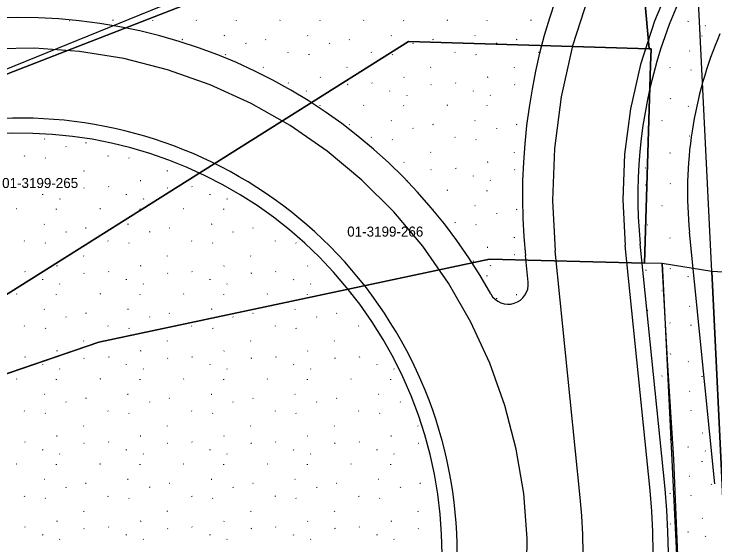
# Model space of a CAD drawing. Extents: x 419396 to 421519, y 4453567 to 4456767.
# Drawn here: x 421040.3 to 421110.1, y 4455037.9 to 4455090.9 of the extents above; entities that cross this region are included whole.
import ezdxf

# ---------------------------------------------------------------- set-up
doc = ezdxf.new("R2010")
doc.units = 0
for name, color, linetype in [('0_DÜZENLEME_1', 7, 'Continuous'), ('0_DÜZENLEME_SINIRI', 7, 'Continuous'), ('0_KADASTRO', 7, 'Continuous'), ('Level 41', 7, 'Continuous'), ('Level 62', 7, 'Continuous')]:
    doc.layers.add(name, color=color, linetype=linetype)

msp = doc.modelspace()

# ---------------------------------------------------------------- linework, layer by layer
at = {"layer": '0_DÜZENLEME_1'}
msp.add_line((421110.144, 4455044.028), (421107.604, 4455069.137), dxfattribs=at)
msp.add_arc((421147.401, 4455073.163), 40, 156.80035, 185.77573, dxfattribs=at)
at = {"layer": '0_DÜZENLEME_SINIRI'}
for points in [[(421027.601, 4455050.918), (421048.72, 4455058.16), (421087.66, 4455066.43), (421103.13, 4455066.043), (421103.73, 4455085.79), (421103.78, 4455087.42), (421103.58, 4455087.43), (421102.25, 4455102.19), (421101.63, 4455103.42), (421098.73, 4455104.23), (421093.21, 4455105.03), (421086.29, 4455103.11), (421010.35, 4455073.56)], [(421315.4, 4455033.79), (421216.27, 4455030.16), (421213.955, 4455038.07), (421111.007, 4455041.19), (421109.82, 4455065.21), (421104.87, 4455066), (421107.18, 4455019.36), (421108.85, 4454973.43), (421075.94, 4454970.4), (421040.2, 4454969.38)]]:
    msp.add_lwpolyline(points, dxfattribs=at)
at = {"layer": '0_KADASTRO'}
for p, q in [((421087.66, 4455066.43), (421048.72, 4455058.16)), ((421103.13, 4455066.043), (421087.66, 4455066.43)), ((421048.72, 4455058.16), (421027.601, 4455050.918))]:
    msp.add_line(p, q, dxfattribs=at)
for points in [[(421094.76, 4455106.88), (421103.68, 4455109.96), (421103.3, 4455120.61), (421035.99, 4455125.01), (420996.22, 4455077.43), (420996.886, 4455065.718), (421010.35, 4455073.56), (421054.93, 4455091.67)], [(421107.14, 4455119.81), (421141.533, 4455117.24), (421247.264, 4455108.582), (421305.474, 4455103.778), (421306.3, 4455102.139), (421317.85, 4455079.23), (421320.5, 4455055.38), (421316.41, 4455055.38), (421207.66, 4455059.58), (421109.82, 4455065.21)], [(420996.886, 4455065.718), (421010.35, 4455073.56), (421086.29, 4455103.11), (421093.21, 4455105.03), (421098.73, 4455104.23), (421101.63, 4455103.42), (421102.25, 4455102.19), (421103.58, 4455087.43), (421079.58, 4455088.15), (421026.19, 4455054.53), (421027.601, 4455050.918), (421017.81, 4455047.56), (420998.28, 4455041.22)], [(421026.19, 4455054.53), (421079.58, 4455088.15), (421103.58, 4455087.43), (421103.78, 4455087.42), (421103.73, 4455085.79), (421103.13, 4455066.043), (421087.66, 4455066.43), (421048.72, 4455058.16), (421027.601, 4455050.918)], [(421213.955, 4455038.07), (421207.66, 4455059.58), (421109.82, 4455065.21), (421111.007, 4455041.19), (421111.01, 4455041.19)]]:
    msp.add_lwpolyline(points, close=True, dxfattribs=at)
msp.add_lwpolyline([(421075.94, 4454970.4), (421108.85, 4454973.43), (421107.18, 4455019.36), (421106.057, 4455046.482), (421105.41, 4455056.37), (421104.87, 4455066), (421103.13, 4455066.043)], dxfattribs=at)
at = {"layer": 'Level 41'}
for p, q in [((421045.782, 4455090.253), (421045.784, 4455090.262)), ((421050.143, 4455090.285), (421050.096, 4455090.262)), ((421054.108, 4455090.211), (421054.116, 4455090.262)), ((421058.475, 4455090.285), (421058.428, 4455090.262)), ((421062.44, 4455090.211), (421062.448, 4455090.262)), ((421066.807, 4455090.285), (421066.761, 4455090.262)), ((421070.773, 4455090.211), (421070.78, 4455090.262)), ((421075.14, 4455090.285), (421075.093, 4455090.262)), ((421079.105, 4455090.211), (421079.112, 4455090.262)), ((421083.472, 4455090.285), (421083.425, 4455090.262)), ((421087.437, 4455090.211), (421087.445, 4455090.262)), ((421091.804, 4455090.285), (421091.757, 4455090.262)), ((421107.487, 4455090.147), (421107.494, 4455090.199)), ((421109.16, 4455089.762), (421109.188, 4455089.718)), ((421061.239, 4455088.751), (421061.192, 4455088.728)), ((421069.571, 4455088.751), (421069.524, 4455088.728)), ((421077.903, 4455088.751), (421077.856, 4455088.728)), ((421086.235, 4455088.751), (421086.189, 4455088.728)), ((421108.854, 4455088.674), (421108.861, 4455088.725)), ((421057.048, 4455088.356), (421057.001, 4455088.333)), ((421063.354, 4455088.003), (421063.383, 4455087.96)), ((421065.38, 4455088.356), (421065.333, 4455088.333)), ((421071.687, 4455088.003), (421071.715, 4455087.96)), ((421073.712, 4455088.356), (421073.665, 4455088.333)), ((421080.019, 4455088.003), (421080.047, 4455087.96)), ((421082.044, 4455088.356), (421081.998, 4455088.333)), ((421088.351, 4455088.003), (421088.379, 4455087.96)), ((421090.377, 4455088.356), (421090.33, 4455088.333)), ((421107.652, 4455087.214), (421107.605, 4455087.191)), ((421061.309, 4455086.88), (421061.337, 4455086.836)), ((421067.552, 4455087.1), (421067.58, 4455087.056)), ((421069.641, 4455086.88), (421069.669, 4455086.836)), ((421075.884, 4455087.1), (421075.912, 4455087.056)), ((421077.973, 4455086.88), (421078.001, 4455086.836)), ((421084.216, 4455087.1), (421084.244, 4455087.056)), ((421086.305, 4455086.88), (421086.334, 4455086.836)), ((421092.549, 4455087.1), (421092.577, 4455087.056)), ((421065.116, 4455085.604), (421065.144, 4455085.56)), ((421073.448, 4455085.604), (421073.476, 4455085.56)), ((421081.78, 4455085.604), (421081.808, 4455085.56)), ((421090.113, 4455085.604), (421090.141, 4455085.56)), ((421105.633, 4455085.563), (421105.661, 4455085.519)), ((421107.722, 4455085.342), (421107.75, 4455085.299)), ((421070.827, 4455084.591), (421070.78, 4455084.568)), ((421079.159, 4455084.591), (421079.112, 4455084.568)), ((421087.491, 4455084.591), (421087.445, 4455084.568)), ((421067.606, 4455084.025), (421067.634, 4455083.981)), ((421073.53, 4455083.862), (421073.483, 4455083.839)), ((421075.939, 4455084.025), (421075.967, 4455083.981)), ((421081.862, 4455083.862), (421081.815, 4455083.839)), ((421084.271, 4455084.025), (421084.299, 4455083.981)), ((421090.194, 4455083.862), (421090.148, 4455083.839)), ((421069.406, 4455083.196), (421069.413, 4455083.247)), ((421077.738, 4455083.196), (421077.746, 4455083.247)), ((421086.07, 4455083.196), (421086.078, 4455083.247)), ((421071.079, 4455082.81), (421071.107, 4455082.766)), ((421079.412, 4455082.81), (421079.44, 4455082.766)), ((421087.744, 4455082.81), (421087.772, 4455082.766)), ((421105.687, 4455082.488), (421105.715, 4455082.444)), ((421070.773, 4455081.722), (421070.78, 4455081.774)), ((421075.14, 4455081.797), (421075.093, 4455081.774)), ((421079.105, 4455081.722), (421079.112, 4455081.774)), ((421083.472, 4455081.797), (421083.425, 4455081.774)), ((421087.437, 4455081.722), (421087.445, 4455081.774)), ((421107.487, 4455081.659), (421107.494, 4455081.71)), ((421077.903, 4455080.262), (421077.856, 4455080.24)), ((421086.235, 4455080.262), (421086.189, 4455080.24)), ((421104.888, 4455080.259), (421104.842, 4455080.236)), ((421073.712, 4455079.867), (421073.665, 4455079.845)), ((421080.019, 4455079.515), (421080.047, 4455079.471)), ((421082.044, 4455079.867), (421081.998, 4455079.845)), ((421088.351, 4455079.515), (421088.379, 4455079.471)), ((421090.377, 4455079.867), (421090.33, 4455079.845)), ((421043.31, 4455078.425), (421043.263, 4455078.402)), ((421075.884, 4455078.611), (421075.912, 4455078.568)), ((421077.973, 4455078.391), (421078.001, 4455078.347)), ((421084.216, 4455078.611), (421084.244, 4455078.568)), ((421086.305, 4455078.391), (421086.334, 4455078.347)), ((421103.461, 4455078.33), (421103.414, 4455078.307)), ((421107.652, 4455078.725), (421107.605, 4455078.702)), ((421045.426, 4455077.677), (421045.454, 4455077.633)), ((421047.451, 4455078.03), (421047.404, 4455078.007)), ((421041.291, 4455076.774), (421041.319, 4455076.73)), ((421049.623, 4455076.774), (421049.651, 4455076.73)), ((421081.78, 4455077.115), (421081.808, 4455077.072)), ((421090.113, 4455077.115), (421090.141, 4455077.072)), ((421105.633, 4455077.074), (421105.661, 4455077.03)), ((421043.38, 4455076.553), (421043.408, 4455076.509)), ((421051.712, 4455076.553), (421051.74, 4455076.509)), ((421079.159, 4455076.102), (421079.112, 4455076.079)), ((421087.491, 4455076.102), (421087.445, 4455076.079)), ((421047.187, 4455075.278), (421047.215, 4455075.234)), ((421055.519, 4455075.278), (421055.547, 4455075.234)), ((421081.862, 4455075.373), (421081.815, 4455075.35)), ((421084.271, 4455075.536), (421084.299, 4455075.492)), ((421090.194, 4455075.373), (421090.148, 4455075.35)), ((421103.197, 4455075.578), (421103.225, 4455075.534)), ((421086.07, 4455074.707), (421086.078, 4455074.758)), ((421044.566, 4455074.264), (421044.519, 4455074.241)), ((421052.898, 4455074.264), (421052.851, 4455074.241)), ((421079.412, 4455074.321), (421079.44, 4455074.278)), ((421087.744, 4455074.321), (421087.772, 4455074.278)), ((421105.687, 4455073.999), (421105.715, 4455073.955)), ((421041.345, 4455073.698), (421041.373, 4455073.655)), ((421047.269, 4455073.535), (421047.222, 4455073.512)), ((421049.678, 4455073.698), (421049.706, 4455073.655)), ((421055.601, 4455073.535), (421055.554, 4455073.512)), ((421058.01, 4455073.698), (421058.038, 4455073.655)), ((421083.472, 4455073.308), (421083.425, 4455073.285)), ((421087.437, 4455073.234), (421087.445, 4455073.285)), ((421103.279, 4455073.836), (421103.232, 4455073.813)), ((421043.145, 4455072.869), (421043.152, 4455072.921)), ((421044.818, 4455072.484), (421044.846, 4455072.44)), ((421051.477, 4455072.869), (421051.485, 4455072.921)), ((421053.151, 4455072.484), (421053.179, 4455072.44)), ((421059.809, 4455072.869), (421059.817, 4455072.921)), ((421061.483, 4455072.484), (421061.511, 4455072.44)), ((421040.546, 4455071.47), (421040.5, 4455071.447)), ((421044.512, 4455071.396), (421044.519, 4455071.447)), ((421048.879, 4455071.47), (421048.832, 4455071.447)), ((421052.844, 4455071.396), (421052.851, 4455071.447)), ((421057.211, 4455071.47), (421057.164, 4455071.447)), ((421061.176, 4455071.396), (421061.184, 4455071.447)), ((421082.044, 4455071.379), (421081.998, 4455071.356)), ((421086.235, 4455071.774), (421086.189, 4455071.751)), ((421090.377, 4455071.379), (421090.33, 4455071.356)), ((421104.888, 4455071.771), (421104.842, 4455071.748)), ((421088.351, 4455071.026), (421088.379, 4455070.982)), ((421043.31, 4455069.936), (421043.263, 4455069.913)), ((421051.642, 4455069.936), (421051.595, 4455069.913)), ((421059.974, 4455069.936), (421059.928, 4455069.913)), ((421084.216, 4455070.122), (421084.244, 4455070.079)), ((421086.305, 4455069.902), (421086.334, 4455069.858)), ((421103.461, 4455069.841), (421103.414, 4455069.819)), ((421045.426, 4455069.188), (421045.454, 4455069.144)), ((421047.451, 4455069.541), (421047.404, 4455069.518)), ((421053.758, 4455069.188), (421053.786, 4455069.144)), ((421055.783, 4455069.541), (421055.737, 4455069.518)), ((421062.09, 4455069.188), (421062.118, 4455069.144)), ((421064.116, 4455069.541), (421064.069, 4455069.518)), ((421090.113, 4455068.626), (421090.141, 4455068.583)), ((421105.633, 4455068.585), (421105.661, 4455068.542)), ((421041.291, 4455068.285), (421041.319, 4455068.241)), ((421043.38, 4455068.064), (421043.408, 4455068.021)), ((421049.623, 4455068.285), (421049.651, 4455068.241)), ((421051.712, 4455068.064), (421051.74, 4455068.021)), ((421057.955, 4455068.285), (421057.983, 4455068.241)), ((421060.044, 4455068.064), (421060.073, 4455068.021)), ((421066.288, 4455068.285), (421066.316, 4455068.241)), ((421068.377, 4455068.064), (421068.405, 4455068.021)), ((421087.491, 4455067.613), (421087.445, 4455067.59)), ((421103.197, 4455067.089), (421103.225, 4455067.046)), ((421047.187, 4455066.789), (421047.215, 4455066.745)), ((421055.519, 4455066.789), (421055.547, 4455066.745)), ((421063.852, 4455066.789), (421063.88, 4455066.745)), ((421086.07, 4455066.218), (421086.078, 4455066.269)), ((421090.194, 4455066.884), (421090.148, 4455066.861)), ((421044.566, 4455065.775), (421044.519, 4455065.752)), ((421052.898, 4455065.775), (421052.851, 4455065.752)), ((421061.23, 4455065.775), (421061.184, 4455065.752)), ((421069.563, 4455065.775), (421069.516, 4455065.752)), ((421087.744, 4455065.832), (421087.772, 4455065.789)), ((421105.687, 4455065.51), (421105.715, 4455065.466)), ((421041.345, 4455065.21), (421041.373, 4455065.166)), ((421047.269, 4455065.046), (421047.222, 4455065.023)), ((421049.678, 4455065.21), (421049.706, 4455065.166)), ((421055.601, 4455065.046), (421055.554, 4455065.023)), ((421058.01, 4455065.21), (421058.038, 4455065.166)), ((421063.933, 4455065.046), (421063.887, 4455065.023)), ((421066.342, 4455065.21), (421066.37, 4455065.166)), ((421087.437, 4455064.745), (421087.445, 4455064.796)), ((421103.279, 4455065.347), (421103.232, 4455065.324)), ((421043.145, 4455064.381), (421043.152, 4455064.432)), ((421051.477, 4455064.381), (421051.485, 4455064.432)), ((421059.809, 4455064.381), (421059.817, 4455064.432)), ((421068.142, 4455064.381), (421068.149, 4455064.432)), ((421107.487, 4455064.681), (421107.494, 4455064.732)), ((421044.818, 4455063.995), (421044.846, 4455063.951)), ((421053.151, 4455063.995), (421053.179, 4455063.951)), ((421061.483, 4455063.995), (421061.511, 4455063.951)), ((421069.815, 4455063.995), (421069.843, 4455063.951)), ((421040.546, 4455062.981), (421040.5, 4455062.958)), ((421044.512, 4455062.907), (421044.519, 4455062.958)), ((421048.879, 4455062.981), (421048.832, 4455062.958)), ((421052.844, 4455062.907), (421052.851, 4455062.958)), ((421057.211, 4455062.981), (421057.164, 4455062.958)), ((421061.176, 4455062.907), (421061.184, 4455062.958)), ((421065.543, 4455062.981), (421065.496, 4455062.958)), ((421069.508, 4455062.907), (421069.516, 4455062.958)), ((421073.846, 4455062.967), (421073.828, 4455062.958)), ((421090.377, 4455062.89), (421090.33, 4455062.867)), ((421104.888, 4455063.282), (421104.842, 4455063.259)), ((421088.351, 4455062.537), (421088.379, 4455062.493)), ((421043.31, 4455061.447), (421043.263, 4455061.424)), ((421051.642, 4455061.447), (421051.595, 4455061.424)), ((421059.974, 4455061.447), (421059.928, 4455061.424)), ((421068.307, 4455061.447), (421068.26, 4455061.424)), ((421103.461, 4455061.353), (421103.414, 4455061.33)), ((421107.652, 4455061.748), (421107.605, 4455061.725)), ((421045.426, 4455060.699), (421045.454, 4455060.656)), ((421047.451, 4455061.052), (421047.404, 4455061.029)), ((421053.758, 4455060.699), (421053.786, 4455060.656)), ((421055.783, 4455061.052), (421055.737, 4455061.029)), ((421062.09, 4455060.699), (421062.118, 4455060.656)), ((421064.116, 4455061.052), (421064.069, 4455061.029)), ((421070.422, 4455060.699), (421070.45, 4455060.656)), ((421072.448, 4455061.052), (421072.401, 4455061.029)), ((421105.633, 4455060.096), (421105.661, 4455060.053)), ((421041.291, 4455059.796), (421041.319, 4455059.752)), ((421043.38, 4455059.576), (421043.408, 4455059.532)), ((421049.623, 4455059.796), (421049.651, 4455059.752)), ((421051.712, 4455059.576), (421051.74, 4455059.532)), ((421057.955, 4455059.796), (421057.983, 4455059.752)), ((421060.044, 4455059.576), (421060.073, 4455059.532)), ((421066.288, 4455059.796), (421066.316, 4455059.752)), ((421068.377, 4455059.576), (421068.405, 4455059.532)), ((421074.62, 4455059.796), (421074.648, 4455059.752)), ((421107.722, 4455059.876), (421107.75, 4455059.832)), ((421047.187, 4455058.3), (421047.215, 4455058.256)), ((421055.519, 4455058.3), (421055.547, 4455058.256)), ((421063.852, 4455058.3), (421063.88, 4455058.256)), ((421072.184, 4455058.3), (421072.212, 4455058.256)), ((421044.566, 4455057.287), (421044.519, 4455057.264)), ((421052.898, 4455057.287), (421052.851, 4455057.264)), ((421061.23, 4455057.287), (421061.184, 4455057.264)), ((421069.563, 4455057.287), (421069.516, 4455057.264)), ((421041.345, 4455056.721), (421041.373, 4455056.677)), ((421047.269, 4455056.558), (421047.222, 4455056.535)), ((421049.678, 4455056.721), (421049.706, 4455056.677)), ((421055.601, 4455056.558), (421055.554, 4455056.535)), ((421058.01, 4455056.721), (421058.038, 4455056.677)), ((421063.933, 4455056.558), (421063.887, 4455056.535)), ((421066.342, 4455056.721), (421066.37, 4455056.677)), ((421072.266, 4455056.558), (421072.219, 4455056.535)), ((421074.674, 4455056.721), (421074.702, 4455056.677)), ((421105.687, 4455057.021), (421105.715, 4455056.978)), ((421043.145, 4455055.892), (421043.152, 4455055.943)), ((421051.477, 4455055.892), (421051.485, 4455055.943)), ((421059.809, 4455055.892), (421059.817, 4455055.943)), ((421068.142, 4455055.892), (421068.149, 4455055.943)), ((421076.474, 4455055.892), (421076.481, 4455055.943)), ((421107.487, 4455056.192), (421107.494, 4455056.243)), ((421044.818, 4455055.506), (421044.846, 4455055.462)), ((421053.151, 4455055.506), (421053.179, 4455055.462)), ((421061.483, 4455055.506), (421061.511, 4455055.462)), ((421069.815, 4455055.506), (421069.843, 4455055.462)), ((421078.147, 4455055.506), (421078.175, 4455055.462)), ((421040.546, 4455054.493), (421040.5, 4455054.47)), ((421044.512, 4455054.418), (421044.519, 4455054.47)), ((421048.879, 4455054.493), (421048.832, 4455054.47)), ((421052.844, 4455054.418), (421052.851, 4455054.47)), ((421057.211, 4455054.493), (421057.164, 4455054.47)), ((421061.176, 4455054.418), (421061.184, 4455054.47)), ((421065.543, 4455054.493), (421065.496, 4455054.47)), ((421069.508, 4455054.418), (421069.516, 4455054.47)), ((421073.875, 4455054.493), (421073.828, 4455054.47)), ((421077.84, 4455054.418), (421077.848, 4455054.47)), ((421104.888, 4455054.793), (421104.842, 4455054.77)), ((421108.854, 4455054.719), (421108.861, 4455054.77)), ((421043.31, 4455052.958), (421043.263, 4455052.936)), ((421051.642, 4455052.958), (421051.595, 4455052.936)), ((421059.974, 4455052.958), (421059.928, 4455052.936)), ((421068.307, 4455052.958), (421068.26, 4455052.936)), ((421076.639, 4455052.958), (421076.592, 4455052.936)), ((421107.652, 4455053.259), (421107.605, 4455053.236)), ((421047.451, 4455052.563), (421047.404, 4455052.541)), ((421055.783, 4455052.563), (421055.737, 4455052.541)), ((421064.116, 4455052.563), (421064.069, 4455052.541)), ((421072.448, 4455052.563), (421072.401, 4455052.541)), ((421045.426, 4455052.211), (421045.454, 4455052.167)), ((421053.758, 4455052.211), (421053.786, 4455052.167)), ((421062.09, 4455052.211), (421062.118, 4455052.167)), ((421070.422, 4455052.211), (421070.45, 4455052.167)), ((421078.754, 4455052.211), (421078.783, 4455052.167)), ((421105.633, 4455051.608), (421105.661, 4455051.564)), ((421041.291, 4455051.307), (421041.319, 4455051.264)), ((421043.38, 4455051.087), (421043.408, 4455051.043)), ((421049.623, 4455051.307), (421049.651, 4455051.264)), ((421051.712, 4455051.087), (421051.74, 4455051.043)), ((421057.955, 4455051.307), (421057.983, 4455051.264)), ((421060.044, 4455051.087), (421060.073, 4455051.043)), ((421066.288, 4455051.307), (421066.316, 4455051.264)), ((421068.377, 4455051.087), (421068.405, 4455051.043)), ((421074.62, 4455051.307), (421074.648, 4455051.264)), ((421076.709, 4455051.087), (421076.737, 4455051.043)), ((421107.722, 4455051.387), (421107.75, 4455051.343)), ((421047.187, 4455049.811), (421047.215, 4455049.768)), ((421055.519, 4455049.811), (421055.547, 4455049.768)), ((421063.852, 4455049.811), (421063.88, 4455049.768)), ((421072.184, 4455049.811), (421072.212, 4455049.768)), ((421080.516, 4455049.811), (421080.544, 4455049.768)), ((421044.566, 4455048.798), (421044.519, 4455048.775)), ((421052.898, 4455048.798), (421052.851, 4455048.775)), ((421061.23, 4455048.798), (421061.184, 4455048.775)), ((421069.563, 4455048.798), (421069.516, 4455048.775)), ((421077.895, 4455048.798), (421077.848, 4455048.775)), ((421108.908, 4455049.098), (421108.861, 4455049.075)), ((421041.345, 4455048.232), (421041.373, 4455048.188)), ((421047.269, 4455048.069), (421047.222, 4455048.046)), ((421049.678, 4455048.232), (421049.706, 4455048.188)), ((421055.601, 4455048.069), (421055.554, 4455048.046)), ((421058.01, 4455048.232), (421058.038, 4455048.188)), ((421063.933, 4455048.069), (421063.887, 4455048.046)), ((421066.342, 4455048.232), (421066.37, 4455048.188)), ((421072.266, 4455048.069), (421072.219, 4455048.046)), ((421074.674, 4455048.232), (421074.702, 4455048.188)), ((421080.598, 4455048.069), (421080.551, 4455048.046)), ((421105.687, 4455048.532), (421105.715, 4455048.489)), ((421043.145, 4455047.403), (421043.152, 4455047.454)), ((421051.477, 4455047.403), (421051.485, 4455047.454)), ((421059.809, 4455047.403), (421059.817, 4455047.454)), ((421068.142, 4455047.403), (421068.149, 4455047.454)), ((421076.474, 4455047.403), (421076.481, 4455047.454)), ((421107.487, 4455047.703), (421107.494, 4455047.755)), ((421044.818, 4455047.017), (421044.846, 4455046.974)), ((421053.151, 4455047.017), (421053.179, 4455046.974)), ((421061.483, 4455047.017), (421061.511, 4455046.974)), ((421069.815, 4455047.017), (421069.843, 4455046.974)), ((421078.147, 4455047.017), (421078.175, 4455046.974)), ((421109.16, 4455047.318), (421109.188, 4455047.274)), ((421040.546, 4455046.004), (421040.5, 4455045.981)), ((421044.512, 4455045.93), (421044.519, 4455045.981)), ((421048.879, 4455046.004), (421048.832, 4455045.981)), ((421052.844, 4455045.93), (421052.851, 4455045.981)), ((421057.211, 4455046.004), (421057.164, 4455045.981)), ((421061.176, 4455045.93), (421061.184, 4455045.981)), ((421065.543, 4455046.004), (421065.496, 4455045.981)), ((421069.508, 4455045.93), (421069.516, 4455045.981)), ((421073.875, 4455046.004), (421073.828, 4455045.981)), ((421077.84, 4455045.93), (421077.848, 4455045.981)), ((421108.854, 4455046.23), (421108.861, 4455046.281)), ((421107.652, 4455044.77), (421107.605, 4455044.747)), ((421043.31, 4455044.47), (421043.263, 4455044.447)), ((421047.451, 4455044.075), (421047.404, 4455044.052)), ((421051.642, 4455044.47), (421051.595, 4455044.447)), ((421055.783, 4455044.075), (421055.737, 4455044.052)), ((421059.974, 4455044.47), (421059.928, 4455044.447)), ((421064.116, 4455044.075), (421064.069, 4455044.052)), ((421068.307, 4455044.47), (421068.26, 4455044.447)), ((421072.448, 4455044.075), (421072.401, 4455044.052)), ((421076.639, 4455044.47), (421076.592, 4455044.447)), ((421080.78, 4455044.075), (421080.733, 4455044.052)), ((421109.768, 4455044.022), (421109.796, 4455043.978)), ((421045.426, 4455043.722), (421045.454, 4455043.678)), ((421053.758, 4455043.722), (421053.786, 4455043.678)), ((421062.09, 4455043.722), (421062.118, 4455043.678)), ((421070.422, 4455043.722), (421070.45, 4455043.678)), ((421078.754, 4455043.722), (421078.783, 4455043.678)), ((421041.291, 4455042.818), (421041.319, 4455042.775)), ((421043.38, 4455042.598), (421043.408, 4455042.554)), ((421049.623, 4455042.818), (421049.651, 4455042.775)), ((421051.712, 4455042.598), (421051.74, 4455042.554)), ((421057.955, 4455042.818), (421057.983, 4455042.775)), ((421060.044, 4455042.598), (421060.073, 4455042.554)), ((421066.288, 4455042.818), (421066.316, 4455042.775)), ((421068.377, 4455042.598), (421068.405, 4455042.554)), ((421074.62, 4455042.818), (421074.648, 4455042.775)), ((421076.709, 4455042.598), (421076.737, 4455042.554)), ((421105.633, 4455043.119), (421105.661, 4455043.075)), ((421107.722, 4455042.898), (421107.75, 4455042.855)), ((421047.187, 4455041.322), (421047.215, 4455041.279)), ((421055.519, 4455041.322), (421055.547, 4455041.279)), ((421063.852, 4455041.322), (421063.88, 4455041.279)), ((421072.184, 4455041.322), (421072.212, 4455041.279)), ((421080.516, 4455041.322), (421080.544, 4455041.279)), ((421108.908, 4455040.609), (421108.861, 4455040.586)), ((421041.345, 4455039.743), (421041.373, 4455039.7)), ((421044.566, 4455040.309), (421044.519, 4455040.286)), ((421049.678, 4455039.743), (421049.706, 4455039.7)), ((421052.898, 4455040.309), (421052.851, 4455040.286)), ((421058.01, 4455039.743), (421058.038, 4455039.7)), ((421061.23, 4455040.309), (421061.184, 4455040.286)), ((421066.342, 4455039.743), (421066.37, 4455039.7)), ((421069.563, 4455040.309), (421069.516, 4455040.286)), ((421074.674, 4455039.743), (421074.702, 4455039.7)), ((421077.895, 4455040.309), (421077.848, 4455040.286)), ((421105.687, 4455040.044), (421105.715, 4455040)), ((421043.145, 4455038.914), (421043.152, 4455038.965)), ((421047.269, 4455039.58), (421047.222, 4455039.557)), ((421051.477, 4455038.914), (421051.485, 4455038.965)), ((421055.601, 4455039.58), (421055.554, 4455039.557)), ((421059.809, 4455038.914), (421059.817, 4455038.965)), ((421063.933, 4455039.58), (421063.887, 4455039.557)), ((421068.142, 4455038.914), (421068.149, 4455038.965)), ((421072.266, 4455039.58), (421072.219, 4455039.557)), ((421076.474, 4455038.914), (421076.481, 4455038.965)), ((421080.598, 4455039.58), (421080.551, 4455039.557)), ((421107.487, 4455039.215), (421107.494, 4455039.266)), ((421044.818, 4455038.528), (421044.846, 4455038.485)), ((421053.151, 4455038.528), (421053.179, 4455038.485)), ((421061.483, 4455038.528), (421061.511, 4455038.485)), ((421069.815, 4455038.528), (421069.843, 4455038.485)), ((421078.147, 4455038.528), (421078.175, 4455038.485)), ((421109.16, 4455038.829), (421109.188, 4455038.785))]:
    msp.add_line(p, q, dxfattribs=at)
at = {"layer": 'Level 62'}
for p, q in [((421105.9, 4455094.371), (421104.108, 4455090.189)), ((421097.547, 4455092.651), (421095.948, 4455087.709)), ((421104.108, 4455090.189), (421102.707, 4455085.86)), ((421042.317, 4455087.483), (421037.827, 4455087.406)), ((421046.795, 4455087.161), (421042.317, 4455087.483)), ((421051.227, 4455086.443), (421046.795, 4455087.161)), ((421095.948, 4455087.709), (421094.809, 4455082.641)), ((421055.578, 4455085.334), (421051.227, 4455086.443)), ((421102.707, 4455085.86), (421101.709, 4455081.421)), ((421059.813, 4455083.843), (421055.578, 4455085.334)), ((421063.899, 4455081.981), (421059.813, 4455083.843)), ((421094.809, 4455082.641), (421094.141, 4455077.491)), ((421067.804, 4455079.764), (421063.899, 4455081.981)), ((421101.709, 4455081.421), (421101.124, 4455076.909)), ((421071.496, 4455077.209), (421067.804, 4455079.764)), ((421094.141, 4455077.491), (421093.948, 4455072.3)), ((421074.946, 4455074.336), (421071.496, 4455077.209)), ((421101.124, 4455076.909), (421100.955, 4455072.362)), ((421078.128, 4455071.168), (421074.946, 4455074.336)), ((421093.948, 4455072.3), (421094.224, 4455067.275)), ((421100.955, 4455072.362), (421101.204, 4455067.819)), ((421081.016, 4455067.729), (421078.128, 4455071.168)), ((421083.586, 4455064.048), (421081.016, 4455067.729)), ((421103.677, 4455043.374), (421101.204, 4455067.819)), ((421105.169, 4455043.525), (421102.697, 4455067.97)), ((421096.712, 4455042.67), (421094.224, 4455067.275)), ((421091.525, 4455064.148), (421091.255, 4455066.813)), ((421085.82, 4455060.153), (421083.586, 4455064.048)), ((421087.699, 4455056.075), (421085.82, 4455060.153)), ((421089.209, 4455051.847), (421087.699, 4455056.075)), ((421090.336, 4455047.501), (421089.209, 4455051.847)), ((421091.074, 4455043.072), (421090.336, 4455047.501)), ((421091.415, 4455038.594), (421091.074, 4455043.072)), ((421091.356, 4455034.105), (421091.415, 4455038.594))]:
    msp.add_line(p, q, dxfattribs=at)
for centre, radius, start, end in [((421150.453, 4455072.801), 48, 85.67896, 185.77573), ((421150.453, 4455072.801), 59.5, 129.10779, 185.77573), ((421040.997, 4455037.034), 53.5, 29.00718, 99.40055), ((421040.94, 4455037.002), 43.5, 214.02536, 119.01312), ((421040.94, 4455037.002), 42, 214.02536, 119.01312), ((421089.535, 4455063.947), 2, 209.00718, 5.77573), ((421040.997, 4455037.034), 64.5, 247.16918, 5.77573), ((421040.997, 4455037.034), 63, 247.16918, 5.77573), ((421040.997, 4455037.034), 56, 247.16918, 5.77573)]:
    msp.add_arc(centre, radius, start, end, dxfattribs=at)

# ---------------------------------------------------------------- texts
at = {"layer": '0_KADASTRO'}
for s, p in [('01-3199-265', (421039.08, 4455073.538)), ('01-3199-266', (421073.485, 4455068.692))]:
    msp.add_text(s, height=1, dxfattribs=at).set_placement(p)

doc.saveas('drawing.dxf')
